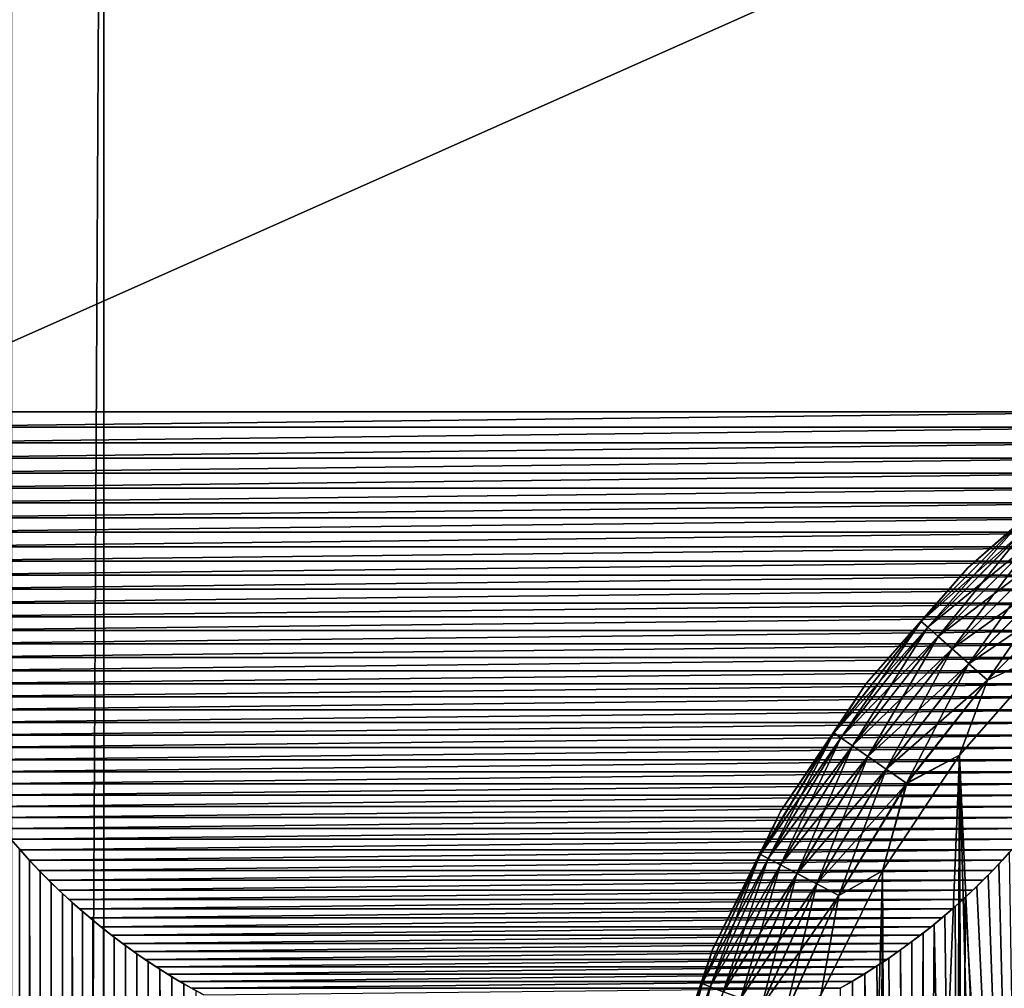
# Model space of a CAD drawing. Header units: metres. Extents: x -205 to 205, y -104 to 104.
# Tile 364 of 656: x -201 to -192, y 58 to 66. Entities that reach past the tile are written whole.
import ezdxf

# ---------------------------------------------------------------- set-up
doc = ezdxf.new("R2010")
doc.units = ezdxf.units.M
doc.layers.add('solid_01_2-CONSUMER_EHM_BOX_SW0001', color=7, linetype='CONTINUOUS')

msp = doc.modelspace()

# ---------------------------------------------------------------- linework, layer by layer
at = {"layer": 'solid_01_2-CONSUMER_EHM_BOX_SW0001'}
for points in [[(-200.79303, -74.896927), (-200.792969, 74.979958), (-200.010773, 75.041512)], [(-200.010849, -74.958488), (-200.79303, -74.896927), (-200.010773, 75.041512)], [(-200.010849, -74.958488), (-200.010773, 75.041512), (-0.010778, 75.04142)], [(-0.010849, -74.95858), (-200.010849, -74.958488), (-0.010778, 75.04142)], [(-172.720612, 62.028595, 1.5), (-193.900757, 73.017731, 1.5), (-193.7957, 72.961517, 1.5)], [(-172.720612, 62.028595, 1.5), (-171.380234, 66.541504, 1.5), (-193.900757, 73.017731, 1.5)], [(-172.720612, 62.028595, 1.5), (-193.7957, 72.961517, 1.5), (-193.691803, 72.902733, 1.5)], [(-174.780563, 62.172333, 1.5), (-193.691803, 72.902733, 1.5), (-193.589203, 72.841545, 1.5)], [(-174.780563, 62.172333, 1.5), (-172.720612, 62.028595, 1.5), (-193.691803, 72.902733, 1.5)], [(-174.780563, 62.172333, 1.5), (-193.589203, 72.841545, 1.5), (-193.488007, 72.778145, 1.5)], [(-176.843536, 62.080746, 1.5), (-193.488007, 72.778145, 1.5), (-193.388336, 72.712708, 1.5)], [(-176.843536, 62.080746, 1.5), (-174.780563, 62.172333, 1.5), (-193.488007, 72.778145, 1.5)], [(-176.843536, 62.080746, 1.5), (-193.388336, 72.712708, 1.5), (-193.290314, 72.645401, 1.5)], [(-176.843536, 62.080746, 1.5), (-193.290314, 72.645401, 1.5), (-193.194061, 72.576416, 1.5)], [(-176.843536, 62.080746, 1.5), (-193.194061, 72.576416, 1.5), (-193.099701, 72.50592, 1.5)], [(-178.890884, 61.752747, 1.5), (-193.099701, 72.50592, 1.5), (-193.00737, 72.434097, 1.5)], [(-178.890884, 61.752747, 1.5), (-176.843536, 62.080746, 1.5), (-193.099701, 72.50592, 1.5)], [(-178.890884, 61.752747, 1.5), (-193.00737, 72.434097, 1.5), (-192.91716, 72.361122, 1.5)], [(-178.890884, 61.752747, 1.5), (-192.91716, 72.361122, 1.5), (-192.829208, 72.287178, 1.5)], [(-178.890884, 61.752747, 1.5), (-192.829208, 72.287178, 1.5), (-192.743393, 72.211899, 1.5)], [(-178.890884, 61.752747, 1.5), (-192.743393, 72.211899, 1.5), (-192.659515, 72.134872, 1.5)], [(-180.879166, 61.198059, 1.5), (-192.659515, 72.134872, 1.5), (-192.564102, 72.042969, 1.5)], [(-180.879166, 61.198059, 1.5), (-178.890884, 61.752747, 1.5), (-192.659515, 72.134872, 1.5)], [(-180.879166, 61.198059, 1.5), (-192.564102, 72.042969, 1.5), (-192.471313, 71.949013, 1.5)], [(-180.879166, 61.198059, 1.5), (-192.471313, 71.949013, 1.5), (-192.381165, 71.853188, 1.5)], [(-180.879166, 61.198059, 1.5), (-192.381165, 71.853188, 1.5), (-192.293655, 71.755669, 1.5)], [(-190.891342, 63.041508, 1.571667), (-190.891342, 68.041512, 1.571667), (-202.130234, 63.041515, 1.571667)], [(-202.130234, 63.041515, 1.571667), (-190.891342, 68.041512, 1.571667), (-202.130234, 68.041512, 1.571667)], [(-190.891342, 63.041508, 1.571667), (-202.130234, 63.041515, 1.571667), (-202.126373, 62.909405, 1.571667)], [(-190.891342, 63.041508, 1.571667), (-202.126373, 62.909405, 1.571667), (-190.895203, 62.909401, 1.571667)], [(-190.895203, 62.909401, 1.571667), (-202.126373, 62.909405, 1.571667), (-202.120041, 62.778473, 1.571667)], [(-190.895203, 62.909401, 1.571667), (-202.120041, 62.778473, 1.571667), (-190.90152, 62.778469, 1.571667)], [(-190.90152, 62.778469, 1.571667), (-202.120041, 62.778473, 1.571667), (-202.111267, 62.648724, 1.571667)], [(-190.90152, 62.778469, 1.571667), (-202.111267, 62.648724, 1.571667), (-190.910294, 62.648716, 1.571667)], [(-190.910294, 62.648716, 1.571667), (-202.111267, 62.648724, 1.571667), (-202.100037, 62.520149, 1.571667)], [(-190.910294, 62.648716, 1.571667), (-202.100037, 62.520149, 1.571667), (-190.921524, 62.520145, 1.571667)], [(-191.69017, 62.579372, 74), (-192.673676, 61.716976, 74), (-192.217178, 62.112217, 74.222519)], [(-192.673676, 61.716976, 70), (-192.673676, 61.716976, 74), (-191.69017, 62.579372, 74)], [(-192.673676, 61.716976, 70), (-191.69017, 62.579372, 74), (-191.69017, 62.579372, 70)], [(-192.673676, 61.716976, 70), (-191.69017, 62.579372, 70), (-192.217346, 62.112404, 69.778572)], [(-190.921524, 62.520145, 1.571667), (-202.100037, 62.520149, 1.571667), (-202.086349, 62.392757, 1.571667)], [(-190.921524, 62.520145, 1.571667), (-202.086349, 62.392757, 1.571667), (-190.935211, 62.392754, 1.571667)], [(-190.935211, 62.392754, 1.571667), (-202.086349, 62.392757, 1.571667), (-202.070221, 62.266544, 1.571667)], [(-190.935211, 62.392754, 1.571667), (-202.070221, 62.266544, 1.571667), (-190.951355, 62.266537, 1.571667)], [(-190.951355, 62.266537, 1.571667), (-202.070221, 62.266544, 1.571667), (-202.05162, 62.14151, 1.571667)], [(-190.951355, 62.266537, 1.571667), (-202.05162, 62.14151, 1.571667), (-190.969955, 62.141502, 1.571667)], [(-190.969955, 62.141502, 1.571667), (-202.05162, 62.14151, 1.571667), (-202.030563, 62.017651, 1.571667)], [(-190.969955, 62.141502, 1.571667), (-202.030563, 62.017651, 1.571667), (-190.991013, 62.017647, 1.571667)], [(-193.069168, 61.260704, 69.778572), (-192.217346, 62.112404, 69.778572), (-193.013916, 61.21175, 69.566925)], [(-192.673676, 61.716976, 70), (-192.217346, 62.112404, 69.778572), (-193.069168, 61.260704, 69.778572)], [(-192.673676, 61.716976, 74), (-193.068985, 61.26054, 74.222519), (-192.217178, 62.112217, 74.222519)], [(-192.168076, 62.056782, 74.43409), (-192.217178, 62.112217, 74.222519), (-193.068985, 61.26054, 74.222519)], [(-193.01355, 61.211426, 74.43409), (-192.168076, 62.056782, 74.43409), (-193.068985, 61.26054, 74.222519)], [(-192.217346, 62.112404, 69.778572), (-192.168396, 62.057148, 69.566925), (-193.013916, 61.21175, 69.566925)], [(-193.013916, 61.21175, 69.566925), (-192.168396, 62.057148, 69.566925), (-192.924774, 61.132759, 69.377037)], [(-192.088959, 61.967464, 74.62384), (-192.168076, 62.056782, 74.43409), (-193.01355, 61.211426, 74.43409)], [(-192.168396, 62.057148, 69.566925), (-192.089432, 61.967987, 69.377037), (-192.924774, 61.132759, 69.377037)], [(-190.991013, 62.017647, 1.571667), (-202.030563, 62.017651, 1.571667), (-202.00705, 61.894978, 1.571667)], [(-190.991013, 62.017647, 1.571667), (-202.00705, 61.894978, 1.571667), (-191.014526, 61.89497, 1.571667)], [(-192.924255, 61.132298, 74.62384), (-192.088959, 61.967464, 74.62384), (-193.01355, 61.211426, 74.43409)], [(-192.924774, 61.132759, 69.377037), (-192.089432, 61.967987, 69.377037), (-192.806213, 61.027706, 69.218445)], [(-191.98381, 61.848751, 74.782249), (-192.088959, 61.967464, 74.62384), (-192.924255, 61.132298, 74.62384)], [(-192.089432, 61.967987, 69.377037), (-191.98439, 61.849407, 69.218445), (-192.806213, 61.027706, 69.218445)], [(-191.014526, 61.89497, 1.571667), (-202.00705, 61.894978, 1.571667), (-201.981079, 61.773479, 1.571667)], [(-191.014526, 61.89497, 1.571667), (-201.981079, 61.773479, 1.571667), (-191.040482, 61.773472, 1.571667)], [(-192.805557, 61.027126, 74.782249), (-191.98381, 61.848751, 74.782249), (-192.924255, 61.132298, 74.62384)], [(-192.806213, 61.027706, 69.218445), (-191.98439, 61.849407, 69.218445), (-192.664185, 60.901867, 69.099129)], [(-191.857895, 61.706608, 74.90136), (-191.98381, 61.848751, 74.782249), (-192.805557, 61.027126, 74.782249)], [(-191.98439, 61.849407, 69.218445), (-191.858566, 61.707367, 69.099129), (-192.664185, 60.901867, 69.099129)], [(-191.040482, 61.773472, 1.571667), (-201.981079, 61.773479, 1.571667), (-201.952652, 61.65316, 1.571667)], [(-191.040482, 61.773472, 1.571667), (-201.952652, 61.65316, 1.571667), (-191.068909, 61.653152, 1.571667)], [(-192.673676, 61.716976, 74), (-193.536209, 60.733585, 74), (-193.068985, 61.26054, 74.222519)], [(-193.536209, 60.733585, 70), (-193.536209, 60.733585, 74), (-192.673676, 61.716976, 74)], [(-193.536209, 60.733585, 70), (-192.673676, 61.716976, 74), (-192.673676, 61.716976, 70)], [(-193.536209, 60.733585, 70), (-192.673676, 61.716976, 70), (-193.069168, 61.260704, 69.778572)], [(-191.068909, 61.653152, 1.571667), (-201.952652, 61.65316, 1.571667), (-201.921783, 61.534019, 1.571667)], [(-191.068909, 61.653152, 1.571667), (-201.921783, 61.534019, 1.571667), (-191.099792, 61.534016, 1.571667)], [(-192.663422, 60.901196, 74.90136), (-191.857895, 61.706608, 74.90136), (-192.805557, 61.027126, 74.782249)], [(-192.664185, 60.901867, 69.099129), (-191.858566, 61.707367, 69.099129), (-192.505844, 60.761562, 69.02507)], [(-191.71756, 61.54818, 74.975174), (-191.857895, 61.706608, 74.90136), (-192.663422, 60.901196, 74.90136)], [(-191.858566, 61.707367, 69.099129), (-191.718292, 61.548996, 69.02507), (-192.505844, 60.761562, 69.02507)], [(-192.50502, 60.760834, 74.975174), (-191.71756, 61.54818, 74.975174), (-192.663422, 60.901196, 74.90136)], [(-192.505844, 60.761562, 69.02507), (-191.718292, 61.548996, 69.02507), (-191.966629, 61.009823, 69)], [(-192.50502, 60.760834, 74.975174), (-191.966629, 61.009819, 75), (-191.71756, 61.54818, 74.975174)], [(-191.099792, 61.534016, 1.571667), (-201.921783, 61.534019, 1.571667), (-201.888443, 61.416058, 1.571667)], [(-191.099792, 61.534016, 1.571667), (-201.888443, 61.416058, 1.571667), (-191.133133, 61.416054, 1.571667)], [(-191.133133, 61.416054, 1.571667), (-201.888443, 61.416058, 1.571667), (-201.852646, 61.299278, 1.571667)], [(-191.133133, 61.416054, 1.571667), (-201.852646, 61.299278, 1.571667), (-191.168915, 61.299274, 1.571667)], [(-191.168915, 61.299274, 1.571667), (-201.852646, 61.299278, 1.571667), (-201.814377, 61.183651, 1.571667)], [(-191.168915, 61.299274, 1.571667), (-201.814377, 61.183651, 1.571667), (-191.207199, 61.183647, 1.571667)], [(-193.812119, 60.312538, 69.778572), (-193.069168, 61.260704, 69.778572), (-193.751373, 60.270599, 69.566925)], [(-193.536209, 60.733585, 70), (-193.069168, 61.260704, 69.778572), (-193.812119, 60.312538, 69.778572)], [(-193.536209, 60.733585, 74), (-193.81192, 60.312397, 74.222519), (-193.068985, 61.26054, 74.222519)], [(-193.01355, 61.211426, 74.43409), (-193.068985, 61.26054, 74.222519), (-193.81192, 60.312397, 74.222519)], [(-193.750977, 60.270325, 74.43409), (-193.01355, 61.211426, 74.43409), (-193.81192, 60.312397, 74.222519)], [(-193.069168, 61.260704, 69.778572), (-193.013916, 61.21175, 69.566925), (-193.751373, 60.270599, 69.566925)], [(-193.751373, 60.270599, 69.566925), (-193.013916, 61.21175, 69.566925), (-193.653351, 60.20293, 69.377037)], [(-192.924255, 61.132298, 74.62384), (-193.01355, 61.211426, 74.43409), (-193.750977, 60.270325, 74.43409)], [(-193.013916, 61.21175, 69.566925), (-192.924774, 61.132759, 69.377037), (-193.653351, 60.20293, 69.377037)], [(-191.207199, 61.183647, 1.571667), (-201.814377, 61.183651, 1.571667), (-201.77327, 61.068851, 1.571667)], [(-191.207199, 61.183647, 1.571667), (-201.77327, 61.068851, 1.571667), (-191.248306, 61.068848, 1.571667)], [(-193.652786, 60.202534, 74.62384), (-192.924255, 61.132298, 74.62384), (-193.750977, 60.270325, 74.43409)], [(-193.653351, 60.20293, 69.377037), (-192.924774, 61.132759, 69.377037), (-193.522995, 60.112934, 69.218445)], [(-192.805557, 61.027126, 74.782249), (-192.924255, 61.132298, 74.62384), (-193.652786, 60.202534, 74.62384)], [(-192.924774, 61.132759, 69.377037), (-192.806213, 61.027706, 69.218445), (-193.522995, 60.112934, 69.218445)], [(-191.248306, 61.068848, 1.571667), (-201.77327, 61.068851, 1.571667), (-201.729279, 60.954849, 1.571667)], [(-191.248306, 61.068848, 1.571667), (-201.729279, 60.954849, 1.571667), (-191.292297, 60.954845, 1.571667)], [(-193.522278, 60.112438, 74.782249), (-192.805557, 61.027126, 74.782249), (-193.652786, 60.202534, 74.62384)], [(-193.522995, 60.112934, 69.218445), (-192.806213, 61.027706, 69.218445), (-193.366837, 60.005131, 69.099129)], [(-192.663422, 60.901196, 74.90136), (-192.805557, 61.027126, 74.782249), (-193.522278, 60.112438, 74.782249)], [(-192.806213, 61.027706, 69.218445), (-192.664185, 60.901867, 69.099129), (-193.366837, 60.005131, 69.099129)], [(-192.538757, 55.592422, 69), (-192.744415, 60.122799, 69), (-191.966629, 61.009823, 69)], [(-192.505844, 60.761562, 69.02507), (-191.966629, 61.009823, 69), (-192.744415, 60.122799, 69)], [(-192.521957, -14.194556, 75), (-191.966629, 61.009819, 75), (-192.744415, 60.122799, 75)], [(-192.50502, 60.760834, 74.975174), (-192.744415, 60.122799, 75), (-191.966629, 61.009819, 75)], [(-192.347183, 56.52092, 69), (-192.538757, 55.592422, 69), (-191.966629, 61.009823, 69)], [(-192.521957, -14.194556, 75), (-191.979721, -60.908615, 75), (-191.966629, 61.009819, 75)], [(-191.292297, 60.954845, 1.571667), (-201.729279, 60.954849, 1.571667), (-201.682526, 60.841747, 1.571667)], [(-191.292297, 60.954845, 1.571667), (-201.682526, 60.841747, 1.571667), (-191.339035, 60.841743, 1.571667)], [(-193.365997, 60.004559, 74.90136), (-192.663422, 60.901196, 74.90136), (-193.522278, 60.112438, 74.782249)], [(-193.366837, 60.005131, 69.099129), (-192.664185, 60.901867, 69.099129), (-193.192734, 59.884937, 69.02507)], [(-192.50502, 60.760834, 74.975174), (-192.663422, 60.901196, 74.90136), (-193.365997, 60.004559, 74.90136)], [(-192.664185, 60.901867, 69.099129), (-192.505844, 60.761562, 69.02507), (-193.192734, 59.884937, 69.02507)], [(-191.339035, 60.841743, 1.571667), (-201.682526, 60.841747, 1.571667), (-201.633148, 60.729656, 1.571667)], [(-191.339035, 60.841743, 1.571667), (-201.633148, 60.729656, 1.571667), (-191.388428, 60.729652, 1.571667)], [(-191.388428, 60.729652, 1.571667), (-201.633148, 60.729656, 1.571667), (-201.581238, 60.618683, 1.571667)], [(-191.388428, 60.729652, 1.571667), (-201.581238, 60.618683, 1.571667), (-191.440338, 60.618675, 1.571667)], [(-193.536209, 60.733585, 74), (-194.263016, 59.646023, 74), (-193.81192, 60.312397, 74.222519)], [(-194.263016, 59.646023, 70), (-194.263016, 59.646023, 74), (-193.536209, 60.733585, 74)], [(-194.263016, 59.646023, 70), (-193.536209, 60.733585, 74), (-193.536209, 60.733585, 70)], [(-194.263016, 59.646023, 70), (-193.536209, 60.733585, 70), (-193.812119, 60.312538, 69.778572)], [(-193.191833, 59.884315, 74.975174), (-192.50502, 60.760834, 74.975174), (-193.365997, 60.004559, 74.90136)], [(-193.192734, 59.884937, 69.02507), (-192.505844, 60.761562, 69.02507), (-192.744415, 60.122799, 69)], [(-193.191833, 59.884315, 74.975174), (-192.744415, 60.122799, 75), (-192.50502, 60.760834, 74.975174)], [(-191.440338, 60.618675, 1.571667), (-201.581238, 60.618683, 1.571667), (-201.526901, 60.508926, 1.571667)], [(-191.440338, 60.618675, 1.571667), (-201.526901, 60.508926, 1.571667), (-191.494659, 60.508923, 1.571667)], [(-191.494659, 60.508923, 1.571667), (-201.526901, 60.508926, 1.571667), (-201.470291, 60.400501, 1.571667)], [(-191.494659, 60.508923, 1.571667), (-201.470291, 60.400501, 1.571667), (-191.551285, 60.400497, 1.571667)], [(-191.551285, 60.400497, 1.571667), (-201.470291, 60.400501, 1.571667), (-201.411499, 60.29351, 1.571667)], [(-191.551285, 60.400497, 1.571667), (-201.411499, 60.29351, 1.571667), (-191.610077, 60.293503, 1.571667)], [(-191.610077, 60.293503, 1.571667), (-201.411499, 60.29351, 1.571667), (-201.350647, 60.188057, 1.571667)], [(-191.610077, 60.293503, 1.571667), (-201.350647, 60.188057, 1.571667), (-191.670929, 60.188053, 1.571667)], [(-194.435364, 59.281731, 69.778572), (-193.812119, 60.312538, 69.778572), (-194.37001, 59.247421, 69.566925)], [(-194.263016, 59.646023, 70), (-193.812119, 60.312538, 69.778572), (-194.435364, 59.281731, 69.778572)], [(-194.263016, 59.646023, 74), (-194.43515, 59.281616, 74.222519), (-193.81192, 60.312397, 74.222519)], [(-193.750977, 60.270325, 74.43409), (-193.81192, 60.312397, 74.222519), (-194.43515, 59.281616, 74.222519)], [(-193.812119, 60.312538, 69.778572), (-193.751373, 60.270599, 69.566925), (-194.37001, 59.247421, 69.566925)], [(-194.369583, 59.247196, 74.43409), (-193.750977, 60.270325, 74.43409), (-194.43515, 59.281616, 74.222519)], [(-194.37001, 59.247421, 69.566925), (-193.751373, 60.270599, 69.566925), (-194.264542, 59.192062, 69.377037)], [(-193.652786, 60.202534, 74.62384), (-193.750977, 60.270325, 74.43409), (-194.369583, 59.247196, 74.43409)], [(-193.751373, 60.270599, 69.566925), (-193.653351, 60.20293, 69.377037), (-194.264542, 59.192062, 69.377037)], [(-191.670929, 60.188053, 1.571667), (-201.350647, 60.188057, 1.571667), (-201.287842, 60.084248, 1.571667)], [(-191.670929, 60.188053, 1.571667), (-201.287842, 60.084248, 1.571667), (-191.733734, 60.084244, 1.571667)], [(-194.606049, 13.945733, 69), (-192.744415, 60.122799, 69), (-192.603119, 54.645905, 69)], [(-194.606049, 13.945733, 69), (-193.399063, 59.142429, 69), (-192.744415, 60.122799, 69)], [(-194.263931, 59.191738, 74.62384), (-193.652786, 60.202534, 74.62384), (-194.369583, 59.247196, 74.43409)], [(-194.264542, 59.192062, 69.377037), (-193.653351, 60.20293, 69.377037), (-194.124283, 59.118435, 69.218445)], [(-193.522278, 60.112438, 74.782249), (-193.652786, 60.202534, 74.62384), (-194.263931, 59.191738, 74.62384)], [(-193.653351, 60.20293, 69.377037), (-193.522995, 60.112934, 69.218445), (-194.124283, 59.118435, 69.218445)], [(-193.048401, -8.985271, 75), (-192.744415, 60.122799, 75), (-193.399063, 59.142429, 75)], [(-193.191833, 59.884315, 74.975174), (-193.399063, 59.142429, 75), (-192.744415, 60.122799, 75)], [(-193.192734, 59.884937, 69.02507), (-192.744415, 60.122799, 69), (-193.399063, 59.142429, 69)], [(-193.048401, -8.985271, 75), (-192.653717, -11.576625, 75), (-192.744415, 60.122799, 75)], [(-192.653717, -11.576625, 75), (-192.521957, -14.194556, 75), (-192.744415, 60.122799, 75)], [(-192.538757, 55.592422, 69), (-192.603119, 54.645905, 69), (-192.744415, 60.122799, 69)], [(-191.733734, 60.084244, 1.571667), (-201.287842, 60.084248, 1.571667), (-201.223206, 59.982193, 1.571667)], [(-191.733734, 60.084244, 1.571667), (-201.223206, 59.982193, 1.571667), (-191.79837, 59.982189, 1.571667)], [(-194.123505, 59.118027, 74.782249), (-193.522278, 60.112438, 74.782249), (-194.263931, 59.191738, 74.62384)], [(-194.124283, 59.118435, 69.218445), (-193.522995, 60.112934, 69.218445), (-193.956268, 59.030239, 69.099129)], [(-193.365997, 60.004559, 74.90136), (-193.522278, 60.112438, 74.782249), (-194.123505, 59.118027, 74.782249)], [(-193.522995, 60.112934, 69.218445), (-193.366837, 60.005131, 69.099129), (-193.956268, 59.030239, 69.099129)], [(-191.79837, 59.982189, 1.571667), (-201.223206, 59.982193, 1.571667), (-201.156845, 59.881996, 1.571667)], [(-191.79837, 59.982189, 1.571667), (-201.156845, 59.881996, 1.571667), (-191.864716, 59.881992, 1.571667)], [(-193.955383, 59.02977, 74.90136), (-193.365997, 60.004559, 74.90136), (-194.123505, 59.118027, 74.782249)], [(-193.956268, 59.030239, 69.099129), (-193.366837, 60.005131, 69.099129), (-193.768951, 58.931908, 69.02507)], [(-193.191833, 59.884315, 74.975174), (-193.365997, 60.004559, 74.90136), (-193.955383, 59.02977, 74.90136)], [(-193.366837, 60.005131, 69.099129), (-193.192734, 59.884937, 69.02507), (-193.768951, 58.931908, 69.02507)], [(-191.864716, 59.881992, 1.571667), (-201.156845, 59.881996, 1.571667), (-201.088898, 59.783764, 1.571667)], [(-191.864716, 59.881992, 1.571667), (-201.088898, 59.783764, 1.571667), (-191.932678, 59.78376, 1.571667)], [(-193.767975, 58.9314, 74.975174), (-193.191833, 59.884315, 74.975174), (-193.955383, 59.02977, 74.90136)], [(-193.768951, 58.931908, 69.02507), (-193.192734, 59.884937, 69.02507), (-193.399063, 59.142429, 69)], [(-193.767975, 58.9314, 74.975174), (-193.399063, 59.142429, 75), (-193.191833, 59.884315, 74.975174)], [(-191.932678, 59.78376, 1.571667), (-201.088898, 59.783764, 1.571667), (-201.019455, 59.687603, 1.571667)], [(-191.932678, 59.78376, 1.571667), (-201.019455, 59.687603, 1.571667), (-192.002106, 59.687599, 1.571667)], [(-192.002106, 59.687599, 1.571667), (-201.019455, 59.687603, 1.571667), (-200.948456, 59.59346, 1.571667)], [(-192.002106, 59.687599, 1.571667), (-200.948456, 59.59346, 1.571667), (-192.07312, 59.593456, 1.571667)], [(-194.263016, 59.646023, 74), (-194.841644, 58.4729, 74), (-194.43515, 59.281616, 74.222519)], [(-194.841644, 58.4729, 70), (-194.841644, 58.4729, 74), (-194.263016, 59.646023, 74)], [(-194.841644, 58.4729, 70), (-194.263016, 59.646023, 74), (-194.263016, 59.646023, 70)], [(-194.841644, 58.4729, 70), (-194.263016, 59.646023, 70), (-194.435364, 59.281731, 69.778572)], [(-192.07312, 59.593456, 1.571667), (-200.948456, 59.59346, 1.571667), (-200.875168, 59.500793, 1.571667)], [(-192.07312, 59.593456, 1.571667), (-200.875168, 59.500793, 1.571667), (-192.146393, 59.50079, 1.571667)], [(-192.146393, 59.50079, 1.571667), (-200.875168, 59.500793, 1.571667), (-200.799637, 59.409599, 1.571667)], [(-192.146393, 59.50079, 1.571667), (-200.799637, 59.409599, 1.571667), (-192.221939, 59.409595, 1.571667)], [(-200.721954, 59.319946, 1.571667), (-200.799637, 59.409599, 1.571667), (-200.727921, 59.327358, 1.5)], [(-192.221939, 59.409595, 1.571667), (-200.799637, 59.409599, 1.571667), (-200.721954, 59.319946, 1.571667)], [(-192.221939, 59.409595, 1.571667), (-200.721954, 59.319946, 1.571667), (-192.299622, 59.319942, 1.571667)], [(-200.79071, -59.317501, 1.5), (-200.703354, -59.216927, 1.5), (-200.727921, 59.327358, 1.5)], [(-200.703354, -59.216927, 1.5), (-200.640396, 59.229836, 1.5), (-200.727921, 59.327358, 1.5)], [(-200.721954, 59.319946, 1.571667), (-200.727921, 59.327358, 1.5), (-200.640396, 59.229836, 1.5)], [(-200.642242, 59.231903, 1.571667), (-200.721954, 59.319946, 1.571667), (-200.640396, 59.229836, 1.5)], [(-192.299622, 59.319942, 1.571667), (-200.721954, 59.319946, 1.571667), (-200.642242, 59.231903, 1.571667)], [(-192.299622, 59.319942, 1.571667), (-200.642242, 59.231903, 1.571667), (-192.379333, 59.231899, 1.571667)], [(-192.170822, 49.899612, 1.5), (-192.318268, 59.29995, 1.5), (-192.408371, 59.200905, 1.5)], [(-192.379333, 59.231899, 1.571667), (-192.408371, 59.200905, 1.5), (-192.318268, 59.29995, 1.5)], [(-192.299622, 59.319942, 1.571667), (-192.379333, 59.231899, 1.571667), (-192.318268, 59.29995, 1.5)], [(-200.703354, -59.216927, 1.5), (-200.613251, -59.117882, 1.5), (-200.640396, 59.229836, 1.5)], [(-200.642242, 59.231903, 1.571667), (-200.640396, 59.229836, 1.5), (-200.550247, 59.134014, 1.5)], [(-200.560593, 59.145538, 1.571667), (-200.642242, 59.231903, 1.571667), (-200.550247, 59.134014, 1.5)], [(-192.379333, 59.231899, 1.571667), (-200.642242, 59.231903, 1.571667), (-200.560593, 59.145538, 1.571667)], [(-200.613251, -59.117882, 1.5), (-200.550247, 59.134014, 1.5), (-200.640396, 59.229836, 1.5)], [(-192.379333, 59.231899, 1.571667), (-200.560593, 59.145538, 1.571667), (-192.460968, 59.145535, 1.571667)], [(-194.929825, 58.183319, 69.778572), (-194.435364, 59.281731, 69.778572), (-194.860794, 58.157139, 69.566925)], [(-194.841644, 58.4729, 70), (-194.435364, 59.281731, 69.778572), (-194.929825, 58.183319, 69.778572)], [(-194.841644, 58.4729, 74), (-194.929581, 58.183231, 74.222519), (-194.43515, 59.281616, 74.222519)], [(-194.369583, 59.247196, 74.43409), (-194.43515, 59.281616, 74.222519), (-194.929581, 58.183231, 74.222519)], [(-194.860336, 58.156963, 74.43409), (-194.369583, 59.247196, 74.43409), (-194.929581, 58.183231, 74.222519)], [(-194.435364, 59.281731, 69.778572), (-194.37001, 59.247421, 69.566925), (-194.860794, 58.157139, 69.566925)], [(-194.860794, 58.157139, 69.566925), (-194.37001, 59.247421, 69.566925), (-194.749435, 58.114895, 69.377037)], [(-194.263931, 59.191738, 74.62384), (-194.369583, 59.247196, 74.43409), (-194.860336, 58.156963, 74.43409)], [(-194.37001, 59.247421, 69.566925), (-194.264542, 59.192062, 69.377037), (-194.749435, 58.114895, 69.377037)], [(-192.170822, 49.899612, 1.5), (-192.408371, 59.200905, 1.5), (-192.501221, 59.103607, 1.5)], [(-192.460968, 59.145535, 1.571667), (-192.501221, 59.103607, 1.5), (-192.408371, 59.200905, 1.5)], [(-192.379333, 59.231899, 1.571667), (-192.460968, 59.145535, 1.571667), (-192.408371, 59.200905, 1.5)], [(-200.613251, -59.117882, 1.5), (-200.520416, -59.020584, 1.5), (-200.550247, 59.134014, 1.5)], [(-200.477142, 59.060921, 1.571667), (-200.560593, 59.145538, 1.571667), (-200.550247, 59.134014, 1.5)], [(-192.460968, 59.145535, 1.571667), (-200.560593, 59.145538, 1.571667), (-200.477142, 59.060921, 1.571667)], [(-200.520416, -59.020584, 1.5), (-200.457458, 59.040058, 1.5), (-200.550247, 59.134014, 1.5)], [(-200.477142, 59.060921, 1.571667), (-200.550247, 59.134014, 1.5), (-200.457458, 59.040058, 1.5)], [(-192.460968, 59.145535, 1.571667), (-200.477142, 59.060921, 1.571667), (-192.544418, 59.060917, 1.571667)], [(-194.748779, 58.114643, 74.62384), (-194.263931, 59.191738, 74.62384), (-194.860336, 58.156963, 74.43409)], [(-194.749435, 58.114895, 69.377037), (-194.264542, 59.192062, 69.377037), (-194.601318, 58.058708, 69.218445)], [(-194.123505, 59.118027, 74.782249), (-194.263931, 59.191738, 74.62384), (-194.748779, 58.114643, 74.62384)], [(-194.600494, 58.058399, 74.782249), (-194.123505, 59.118027, 74.782249), (-194.748779, 58.114643, 74.62384)], [(-194.606049, 13.945733, 69), (-193.920029, 58.084747, 69), (-193.399063, 59.142429, 69)], [(-194.264542, 59.192062, 69.377037), (-194.124283, 59.118435, 69.218445), (-194.601318, 58.058708, 69.218445)], [(-194.601318, 58.058708, 69.218445), (-194.124283, 59.118435, 69.218445), (-194.423904, 57.991409, 69.099129)], [(-193.955383, 59.02977, 74.90136), (-194.123505, 59.118027, 74.782249), (-194.600494, 58.058399, 74.782249)], [(-194.124283, 59.118435, 69.218445), (-193.956268, 59.030239, 69.099129), (-194.423904, 57.991409, 69.099129)], [(-193.701996, -6.446854, 75), (-193.399063, 59.142429, 75), (-193.920029, 58.084743, 75)], [(-193.767975, 58.9314, 74.975174), (-193.920029, 58.084743, 75), (-193.399063, 59.142429, 75)], [(-193.768951, 58.931908, 69.02507), (-193.399063, 59.142429, 69), (-193.920029, 58.084747, 69)], [(-193.701996, -6.446854, 75), (-193.048401, -8.985271, 75), (-193.399063, 59.142429, 75)], [(-192.460968, 59.145535, 1.571667), (-192.544418, 59.060917, 1.571667), (-192.501221, 59.103607, 1.5)], [(-200.520416, -59.020584, 1.5), (-200.424866, -58.925259, 1.5), (-200.457458, 59.040058, 1.5)], [(-200.391998, 58.978119, 1.571667), (-200.477142, 59.060921, 1.571667), (-200.457458, 59.040058, 1.5)], [(-192.544418, 59.060917, 1.571667), (-200.477142, 59.060921, 1.571667), (-200.391998, 58.978119, 1.571667)], [(-200.424866, -58.925259, 1.5), (-200.362045, 58.948147, 1.5), (-200.457458, 59.040058, 1.5)], [(-200.391998, 58.978119, 1.571667), (-200.457458, 59.040058, 1.5), (-200.362045, 58.948147, 1.5)], [(-192.544418, 59.060917, 1.571667), (-200.391998, 58.978119, 1.571667), (-192.629578, 58.978115, 1.571667)], [(-192.544418, 59.060917, 1.571667), (-192.629578, 58.978115, 1.571667), (-192.596756, 59.008282, 1.5)], [(-192.170822, 49.899612, 1.5), (-192.501221, 59.103607, 1.5), (-192.596756, 59.008282, 1.5)], [(-192.544418, 59.060917, 1.571667), (-192.596756, 59.008282, 1.5), (-192.501221, 59.103607, 1.5)], [(-200.305252, 58.897202, 1.571667), (-200.391998, 58.978119, 1.571667), (-200.362045, 58.948147, 1.5)], [(-192.629578, 58.978115, 1.571667), (-200.391998, 58.978119, 1.571667), (-200.305252, 58.897202, 1.571667)], [(-192.629578, 58.978115, 1.571667), (-200.305252, 58.897202, 1.571667), (-192.716324, 58.897198, 1.571667)], [(-194.422958, 57.991051, 74.90136), (-193.955383, 59.02977, 74.90136), (-194.600494, 58.058399, 74.782249)], [(-194.423904, 57.991409, 69.099129), (-193.956268, 59.030239, 69.099129), (-194.226089, 57.916374, 69.02507)], [(-193.767975, 58.9314, 74.975174), (-193.955383, 59.02977, 74.90136), (-194.422958, 57.991051, 74.90136)], [(-193.956268, 59.030239, 69.099129), (-193.768951, 58.931908, 69.02507), (-194.226089, 57.916374, 69.02507)], [(-192.629578, 58.978115, 1.571667), (-192.716324, 58.897198, 1.571667), (-192.694992, 58.91515, 1.5)], [(-192.170822, 49.899612, 1.5), (-192.596756, 59.008282, 1.5), (-192.694992, 58.91515, 1.5)], [(-192.629578, 58.978115, 1.571667), (-192.694992, 58.91515, 1.5), (-192.596756, 59.008282, 1.5)], [(-200.424866, -58.925259, 1.5), (-200.326645, -58.832127, 1.5), (-200.362045, 58.948147, 1.5)], [(-200.326645, -58.832127, 1.5), (-200.278168, 58.871128, 1.5), (-200.362045, 58.948147, 1.5)], [(-200.305252, 58.897202, 1.571667), (-200.362045, 58.948147, 1.5), (-200.278168, 58.871128, 1.5)], [(-200.326645, -58.832127, 1.5), (-200.240326, -58.754208, 1.5), (-200.278168, 58.871128, 1.5)], [(-200.217041, 58.818233, 1.571667), (-200.305252, 58.897202, 1.571667), (-200.278168, 58.871128, 1.5)], [(-192.716324, 58.897198, 1.571667), (-200.305252, 58.897202, 1.571667), (-200.217041, 58.818233, 1.571667)], [(-200.240326, -58.754208, 1.5), (-200.192352, 58.795849, 1.5), (-200.278168, 58.871128, 1.5)], [(-200.217041, 58.818233, 1.571667), (-200.278168, 58.871128, 1.5), (-200.192352, 58.795849, 1.5)], [(-192.716324, 58.897198, 1.571667), (-200.217041, 58.818233, 1.571667), (-192.804535, 58.81823, 1.571667)], [(-194.225067, 57.915985, 74.975174), (-193.767975, 58.9314, 74.975174), (-194.422958, 57.991051, 74.90136)], [(-194.226089, 57.916374, 69.02507), (-193.768951, 58.931908, 69.02507), (-193.920029, 58.084747, 69)], [(-194.225067, 57.915985, 74.975174), (-193.920029, 58.084743, 75), (-193.767975, 58.9314, 74.975174)], [(-192.716324, 58.897198, 1.571667), (-192.804535, 58.81823, 1.571667), (-192.781296, 58.837231, 1.5)], [(-192.724274, 47.911514, 1.5), (-192.694992, 58.91515, 1.5), (-192.781296, 58.837231, 1.5)], [(-192.716324, 58.897198, 1.571667), (-192.781296, 58.837231, 1.5), (-192.694992, 58.91515, 1.5)], [(-192.724274, 47.911514, 1.5), (-192.170822, 49.899612, 1.5), (-192.694992, 58.91515, 1.5)], [(-200.240326, -58.754208, 1.5), (-200.152084, -58.6782, 1.5), (-200.192352, 58.795849, 1.5)], [(-200.127441, 58.741287, 1.571667), (-200.217041, 58.818233, 1.571667), (-200.192352, 58.795849, 1.5)], [(-192.804535, 58.81823, 1.571667), (-200.217041, 58.818233, 1.571667), (-200.127441, 58.741287, 1.571667)], [(-200.152084, -58.6782, 1.5), (-200.104416, 58.721901, 1.5), (-200.192352, 58.795849, 1.5)], [(-200.127441, 58.741287, 1.571667), (-200.192352, 58.795849, 1.5), (-200.104416, 58.721901, 1.5)], [(-192.804535, 58.81823, 1.571667), (-200.127441, 58.741287, 1.571667), (-192.894119, 58.741283, 1.571667)], [(-192.804535, 58.81823, 1.571667), (-192.894119, 58.741283, 1.571667), (-192.869537, 58.761223, 1.5)], [(-192.724274, 47.911514, 1.5), (-192.781296, 58.837231, 1.5), (-192.869537, 58.761223, 1.5)], [(-192.804535, 58.81823, 1.571667), (-192.869537, 58.761223, 1.5), (-192.781296, 58.837231, 1.5)], [(-200.152084, -58.6782, 1.5), (-200.0616, -58.603642, 1.5), (-200.104416, 58.721901, 1.5)], [(-200.036606, 58.666431, 1.571667), (-200.127441, 58.741287, 1.571667), (-200.104416, 58.721901, 1.5)], [(-192.894119, 58.741283, 1.571667), (-200.127441, 58.741287, 1.571667), (-200.036606, 58.666431, 1.571667)], [(-200.0616, -58.603642, 1.5), (-200.014206, 58.64893, 1.5), (-200.104416, 58.721901, 1.5)], [(-200.036606, 58.666431, 1.571667), (-200.104416, 58.721901, 1.5), (-200.014206, 58.64893, 1.5)], [(-192.894119, 58.741283, 1.571667), (-200.036606, 58.666431, 1.571667), (-192.98497, 58.666428, 1.571667)], [(-192.894119, 58.741283, 1.571667), (-192.98497, 58.666428, 1.571667), (-192.960022, 58.686665, 1.5)], [(-192.724274, 47.911514, 1.5), (-192.869537, 58.761223, 1.5), (-192.960022, 58.686665, 1.5)], [(-192.894119, 58.741283, 1.571667), (-192.960022, 58.686665, 1.5), (-192.869537, 58.761223, 1.5)], [(-200.0616, -58.603642, 1.5), (-199.968689, -58.530113, 1.5), (-200.014206, 58.64893, 1.5)], [(-199.944626, 58.593731, 1.571667), (-200.036606, 58.666431, 1.571667), (-200.014206, 58.64893, 1.5)], [(-192.98497, 58.666428, 1.571667), (-200.036606, 58.666431, 1.571667), (-199.944626, 58.593731, 1.571667)], [(-199.968689, -58.530113, 1.5), (-199.92186, 58.577106, 1.5), (-200.014206, 58.64893, 1.5)], [(-199.944626, 58.593731, 1.571667), (-200.014206, 58.64893, 1.5), (-199.92186, 58.577106, 1.5)], [(-192.98497, 58.666428, 1.571667), (-199.944626, 58.593731, 1.571667), (-193.07695, 58.593727, 1.571667)], [(-192.98497, 58.666428, 1.571667), (-193.07695, 58.593727, 1.571667), (-193.052948, 58.613136, 1.5)], [(-193.05098, 45.864895, 1.5), (-192.960022, 58.686665, 1.5), (-193.052948, 58.613136, 1.5)], [(-192.98497, 58.666428, 1.571667), (-193.052948, 58.613136, 1.5), (-192.960022, 58.686665, 1.5)], [(-193.05098, 45.864895, 1.5), (-192.724274, 47.911514, 1.5), (-192.960022, 58.686665, 1.5)], [(-199.968689, -58.530113, 1.5), (-199.873505, -58.457806, 1.5), (-199.92186, 58.577106, 1.5)], [(-199.851593, 58.523254, 1.571667), (-199.944626, 58.593731, 1.571667), (-199.92186, 58.577106, 1.5)], [(-193.07695, 58.593727, 1.571667), (-199.944626, 58.593731, 1.571667), (-199.851593, 58.523254, 1.571667)], [(-199.873505, -58.457806, 1.5), (-199.827499, 58.506611, 1.5), (-199.92186, 58.577106, 1.5)], [(-199.851593, 58.523254, 1.571667), (-199.92186, 58.577106, 1.5), (-199.827499, 58.506611, 1.5)], [(-193.07695, 58.593727, 1.571667), (-199.851593, 58.523254, 1.571667), (-193.169983, 58.523251, 1.571667)], [(-193.141479, 43.80257, 1.5), (-193.148117, 58.540829, 1.5), (-193.245392, 58.469933, 1.5)], [(-193.169983, 58.523251, 1.571667), (-193.245392, 58.469933, 1.5), (-193.148117, 58.540829, 1.5)], [(-193.07695, 58.593727, 1.571667), (-193.169983, 58.523251, 1.571667), (-193.148117, 58.540829, 1.5)], [(-193.141479, 43.80257, 1.5), (-193.052948, 58.613136, 1.5), (-193.148117, 58.540829, 1.5)], [(-193.07695, 58.593727, 1.571667), (-193.148117, 58.540829, 1.5), (-193.052948, 58.613136, 1.5)], [(-193.141479, 43.80257, 1.5), (-193.05098, 45.864895, 1.5), (-193.052948, 58.613136, 1.5)], [(-199.873505, -58.457806, 1.5), (-199.77623, -58.386909, 1.5), (-199.827499, 58.506611, 1.5)], [(-199.75766, 58.455074, 1.571667), (-199.851593, 58.523254, 1.571667), (-199.827499, 58.506611, 1.5)], [(-193.169983, 58.523251, 1.571667), (-199.851593, 58.523254, 1.571667), (-199.75766, 58.455074, 1.571667)], [(-199.77623, -58.386909, 1.5), (-199.731262, 58.437622, 1.5), (-199.827499, 58.506611, 1.5)], [(-199.75766, 58.455074, 1.571667), (-199.827499, 58.506611, 1.5), (-199.731262, 58.437622, 1.5)], [(-193.169983, 58.523251, 1.571667), (-199.75766, 58.455074, 1.571667), (-193.263916, 58.45507, 1.571667)], [(-199.662445, 58.389008, 1.571667), (-199.75766, 58.455074, 1.571667), (-199.731262, 58.437622, 1.5)], [(-193.263916, 58.45507, 1.571667), (-199.75766, 58.455074, 1.571667), (-199.662445, 58.389008, 1.571667)], [(-193.263916, 58.45507, 1.571667), (-199.662445, 58.389008, 1.571667), (-193.359116, 58.389004, 1.571667)], [(-194.841644, 58.4729, 74), (-195.262192, 57.234287, 74), (-194.929581, 58.183231, 74.222519)], [(-195.262192, 57.234287, 70), (-195.262192, 57.234287, 74), (-194.841644, 58.4729, 74)], [(-195.262192, 57.234287, 70), (-194.841644, 58.4729, 74), (-194.841644, 58.4729, 70)], [(-195.262192, 57.234287, 70), (-194.841644, 58.4729, 70), (-194.929825, 58.183319, 69.778572)], [(-193.263916, 58.45507, 1.571667), (-193.359116, 58.389004, 1.571667), (-193.344589, 58.400642, 1.5)], [(-193.115158, 28.704361, 1.5), (-193.245392, 58.469933, 1.5), (-193.344589, 58.400642, 1.5)], [(-193.263916, 58.45507, 1.571667), (-193.344589, 58.400642, 1.5), (-193.245392, 58.469933, 1.5)], [(-193.169983, 58.523251, 1.571667), (-193.263916, 58.45507, 1.571667), (-193.245392, 58.469933, 1.5)], [(-193.115158, 28.704361, 1.5), (-193.141479, 43.80257, 1.5), (-193.245392, 58.469933, 1.5)], [(-199.77623, -58.386909, 1.5), (-199.677032, -58.317619, 1.5), (-199.731262, 58.437622, 1.5)], [(-199.677032, -58.317619, 1.5), (-199.63324, 58.370319, 1.5), (-199.731262, 58.437622, 1.5)], [(-199.662445, 58.389008, 1.571667), (-199.731262, 58.437622, 1.5), (-199.63324, 58.370319, 1.5)], [(-199.677032, -58.317619, 1.5), (-199.576096, -58.250126, 1.5), (-199.63324, 58.370319, 1.5)], [(-199.565445, 58.32476, 1.571667), (-199.662445, 58.389008, 1.571667), (-199.63324, 58.370319, 1.5)], [(-193.359116, 58.389004, 1.571667), (-199.662445, 58.389008, 1.571667), (-199.565445, 58.32476, 1.571667)], [(-199.576096, -58.250126, 1.5), (-199.533569, 58.304878, 1.5), (-199.63324, 58.370319, 1.5)], [(-199.565445, 58.32476, 1.571667), (-199.63324, 58.370319, 1.5), (-199.533569, 58.304878, 1.5)], [(-193.359116, 58.389004, 1.571667), (-199.565445, 58.32476, 1.571667), (-193.456116, 58.324757, 1.571667)], [(-193.359116, 58.389004, 1.571667), (-193.456116, 58.324757, 1.571667), (-193.445541, 58.333149, 1.5)], [(-193.115158, 28.704361, 1.5), (-193.344589, 58.400642, 1.5), (-193.445541, 58.333149, 1.5)], [(-193.359116, 58.389004, 1.571667), (-193.445541, 58.333149, 1.5), (-193.344589, 58.400642, 1.5)], [(-199.576096, -58.250126, 1.5), (-199.473572, -58.184616, 1.5), (-199.533569, 58.304878, 1.5)], [(-199.466766, 58.262386, 1.571667), (-199.565445, 58.32476, 1.571667), (-199.533569, 58.304878, 1.5)], [(-193.456116, 58.324757, 1.571667), (-199.565445, 58.32476, 1.571667), (-199.466766, 58.262386, 1.571667)], [(-199.473572, -58.184616, 1.5), (-199.432373, 58.241474, 1.5), (-199.533569, 58.304878, 1.5)], [(-199.466766, 58.262386, 1.571667), (-199.533569, 58.304878, 1.5), (-199.432373, 58.241474, 1.5)], [(-193.456116, 58.324757, 1.571667), (-199.466766, 58.262386, 1.571667), (-193.55481, 58.262383, 1.571667)], [(-193.456116, 58.324757, 1.571667), (-193.55481, 58.262383, 1.571667), (-193.548065, 58.267643, 1.5)], [(-193.115158, 28.704361, 1.5), (-193.445541, 58.333149, 1.5), (-193.548065, 58.267643, 1.5)], [(-193.456116, 58.324757, 1.571667), (-193.548065, 58.267643, 1.5), (-193.445541, 58.333149, 1.5)], [(-199.473572, -58.184616, 1.5), (-199.369644, -58.121288, 1.5), (-199.432373, 58.241474, 1.5)], [(-199.366516, 58.201935, 1.571667), (-199.466766, 58.262386, 1.571667), (-199.432373, 58.241474, 1.5)], [(-193.55481, 58.262383, 1.571667), (-199.466766, 58.262386, 1.571667), (-199.366516, 58.201935, 1.571667)], [(-199.369644, -58.121288, 1.5), (-199.329758, 58.18029, 1.5), (-199.432373, 58.241474, 1.5)], [(-199.366516, 58.201935, 1.571667), (-199.432373, 58.241474, 1.5), (-199.329758, 58.18029, 1.5)], [(-193.55481, 58.262383, 1.571667), (-199.366516, 58.201935, 1.571667), (-193.65506, 58.201931, 1.571667)], [(-199.264801, 58.143463, 1.571667), (-199.366516, 58.201935, 1.571667), (-199.329758, 58.18029, 1.5)], [(-193.65506, 58.201931, 1.571667), (-199.366516, 58.201935, 1.571667), (-199.264801, 58.143463, 1.571667)], [(-193.65506, 58.201931, 1.571667), (-199.264801, 58.143463, 1.571667), (-193.756775, 58.143459, 1.571667)], [(-193.55423, 27.846224, 1.5), (-193.651993, 58.204315, 1.5), (-193.757141, 58.14336, 1.5)], [(-193.65506, 58.201931, 1.571667), (-193.757141, 58.14336, 1.5), (-193.651993, 58.204315, 1.5)], [(-193.65506, 58.201931, 1.571667), (-193.756775, 58.143459, 1.571667), (-193.757141, 58.14336, 1.5)], [(-193.55481, 58.262383, 1.571667), (-193.65506, 58.201931, 1.571667), (-193.651993, 58.204315, 1.5)], [(-193.55423, 27.846224, 1.5), (-193.548065, 58.267643, 1.5), (-193.651993, 58.204315, 1.5)], [(-193.55481, 58.262383, 1.571667), (-193.651993, 58.204315, 1.5), (-193.548065, 58.267643, 1.5)], [(-193.55423, 27.846224, 1.5), (-193.115158, 28.704361, 1.5), (-193.548065, 58.267643, 1.5)], [(-199.369644, -58.121288, 1.5), (-199.264481, -58.060333, 1.5), (-199.329758, 58.18029, 1.5)], [(-199.264481, -58.060333, 1.5), (-199.225876, 58.121506, 1.5), (-199.329758, 58.18029, 1.5)], [(-199.264801, 58.143463, 1.571667), (-199.329758, 58.18029, 1.5), (-199.225876, 58.121506, 1.5)], [(-199.161728, 58.087025, 1.571667), (-199.264801, 58.143463, 1.571667), (-199.225876, 58.121506, 1.5)], [(-193.756775, 58.143459, 1.571667), (-199.264801, 58.143463, 1.571667), (-199.161728, 58.087025, 1.571667)], [(-195.288269, 57.033314, 69.778572), (-194.929825, 58.183319, 69.778572), (-195.216599, 57.015644, 69.566925)], [(-195.262192, 57.234287, 70), (-194.929825, 58.183319, 69.778572), (-195.288269, 57.033314, 69.778572)], [(-195.262192, 57.234287, 74), (-195.288025, 57.033253, 74.222519), (-194.929581, 58.183231, 74.222519)], [(-194.860336, 58.156963, 74.43409), (-194.929581, 58.183231, 74.222519), (-195.288025, 57.033253, 74.222519)], [(-195.216125, 57.015526, 74.43409), (-194.860336, 58.156963, 74.43409), (-195.288025, 57.033253, 74.222519)], [(-194.929825, 58.183319, 69.778572), (-194.860794, 58.157139, 69.566925), (-195.216599, 57.015644, 69.566925)], [(-195.216599, 57.015644, 69.566925), (-194.860794, 58.157139, 69.566925), (-195.100952, 56.987129, 69.377037)], [(-194.748779, 58.114643, 74.62384), (-194.860336, 58.156963, 74.43409), (-195.216125, 57.015526, 74.43409)], [(-194.860794, 58.157139, 69.566925), (-194.749435, 58.114895, 69.377037), (-195.100952, 56.987129, 69.377037)]]:
    msp.add_3dface(points, dxfattribs=at)

doc.saveas('drawing.dxf')
